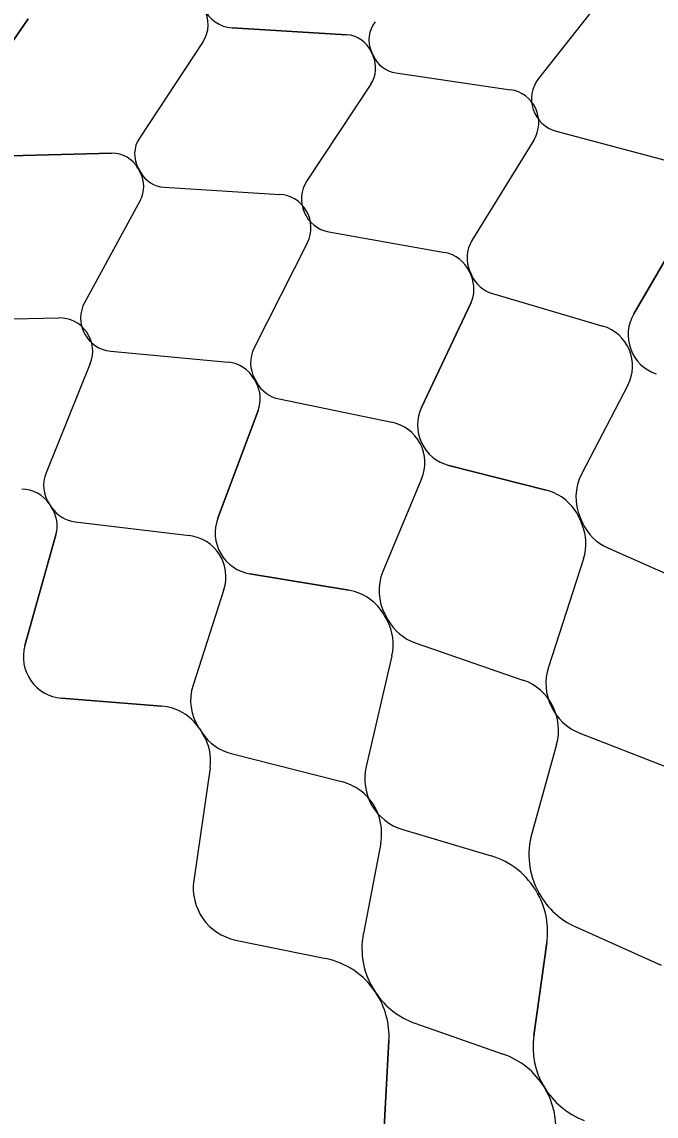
# Model space of a CAD drawing. Extents: x 638850 to 644908, y 297188 to 298900.
# Drawn here: x 639777.87 to 639804.21, y 297624.99 to 297670.4 of the extents above; entities that cross this region are included whole.
import ezdxf

# ---------------------------------------------------------------- set-up
doc = ezdxf.new("R2010")
doc.units = 0
doc.layers.add('5', color=7, linetype='Continuous')
doc.layers.add('50', color=7, linetype='Continuous')

msp = doc.modelspace()

# ---------------------------------------------------------------- linework, layer by layer
at = {"layer": '5'}
for p, q in [((639802.312, 297671.834), (639799.332, 297668.052)), ((639778.141, 297670.525), (639775.695, 297666.999)), ((639786.61, 297670.154), (639791.353, 297669.868)), ((639785.379, 297669.54), (639782.754, 297665.579)), ((639792.382, 297669.156), (639792.46, 297668.98)), ((639792.392, 297669.161), (639792.471, 297668.985)), ((639793.396, 297668.285), (639798.16, 297667.586)), ((639792.366, 297667.824), (639789.713, 297663.806)), ((639800.059, 297665.867), (639804.789, 297664.605)), ((639799.133, 297665.499), (639796.565, 297661.331)), ((639776.86, 297664.835), (639781.61, 297664.947)), ((639782.695, 297664.324), (639782.788, 297664.155)), ((639782.704, 297664.329), (639782.798, 297664.16)), ((639783.779, 297663.54), (639788.584, 297663.243)), ((639782.79, 297662.994), (639780.483, 297658.769)), ((639805.683, 297662.417), (639803.283, 297658.285)), ((639790.62, 297661.689), (639795.44, 297660.827)), ((639789.729, 297661.245), (639787.519, 297656.876)), ((639796.456, 297660.032), (639796.526, 297659.874)), ((639796.481, 297660.043), (639796.552, 297659.885)), ((639797.419, 297659.127), (639802.002, 297657.775)), ((639796.513, 297658.722), (639794.468, 297654.404)), ((639774.594, 297658.007), (639779.405, 297658.113)), ((639781.565, 297656.736), (639786.439, 297656.28)), ((639780.714, 297656.218), (639778.877, 297651.679)), ((639787.518, 297655.573), (639787.602, 297655.421)), ((639787.542, 297655.586), (639787.626, 297655.435)), ((639803.042, 297655.325), (639801.114, 297651.632)), ((639788.554, 297654.752), (639793.234, 297653.788)), ((639787.686, 297654.272), (639786.009, 297649.798)), ((639795.602, 297651.996), (639799.64, 297650.973)), ((639794.475, 297651.434), (639792.864, 297647.593)), ((639779.009, 297650.396), (639779.105, 297650.252)), ((639779.009, 297650.396), (639779.105, 297650.252)), ((639801.02, 297649.811), (639801.117, 297649.594)), ((639801.061, 297649.83), (639801.158, 297649.612)), ((639780.087, 297649.65), (639784.831, 297649.081)), ((639779.286, 297649.114), (639777.997, 297644.514)), ((639802.208, 297648.567), (639806.529, 297646.655)), ((639801.197, 297648.115), (639799.743, 297643.619)), ((639787.341, 297647.494), (639791.45, 297646.812)), ((639786.265, 297646.839), (639784.981, 297642.876)), ((639792.923, 297645.77), (639793.038, 297645.562)), ((639792.961, 297645.792), (639793.077, 297645.583)), ((639794.211, 297644.63), (639798.677, 297643.087)), ((639793.241, 297644.094), (639792.169, 297639.492)), ((639779.52, 297642.331), (639783.673, 297642.002)), ((639785.229, 297641.09), (639785.361, 297640.892)), ((639785.229, 297641.09), (639785.361, 297640.892)), ((639801.04, 297640.886), (639804.606, 297639.493)), ((639800.08, 297640.407), (639799.047, 297636.72)), ((639786.571, 297640.037), (639791.151, 297638.873)), ((639785.689, 297639.447), (639785.013, 297634.771)), ((639793.69, 297636.877), (639797.36, 297635.789)), ((639792.773, 297636.32), (639792.053, 297632.56)), ((639799.276, 297634.247), (639799.305, 297634.195)), ((639799.332, 297634.278), (639799.361, 297634.226)), ((639800.872, 297632.837), (639804.415, 297631.252)), ((639786.751, 297632.295), (639790.501, 297631.523)), ((639799.675, 297632.176), (639799.13, 297628.333)), ((639792.541, 297630.15), (639792.574, 297630.1)), ((639794.197, 297628.843), (639797.86, 297627.56)), ((639793.116, 297628.12), (639792.9, 297624.245))]:
    msp.add_line(p, q, dxfattribs=at)
for centre, radius, start, end in [((639786.693, 297671.53), 1.379, 140.441, 266.5508), ((639784.23, 297670.301), 1.379, 326.4694, 92.5792), ((639793.492, 297669.654), 1.206, 141.6659, 204.1515), ((639791.28, 297668.664), 1.206, 24.0651, 86.5508), ((639791.359, 297668.488), 1.206, 326.562, 24.0651), ((639793.571, 297669.478), 1.206, 204.1515, 261.6547), ((639800.414, 297667.199), 1.379, 141.7584, 255.0545), ((639797.96, 297666.222), 1.379, 328.3585, 81.6547), ((639783.76, 297664.913), 1.206, 146.4694, 208.9551), ((639781.638, 297663.741), 1.206, 28.8687, 91.3544), ((639781.731, 297663.573), 1.206, 331.3655, 28.8687), ((639783.853, 297664.744), 1.206, 208.9551, 266.4583), ((639790.863, 297663.046), 1.379, 146.5619, 259.8581), ((639788.499, 297661.867), 1.379, 333.1621, 86.4583), ((639797.739, 297660.607), 1.379, 148.3585, 204.1514), ((639795.197, 297659.47), 1.379, 24.0652, 79.8581), ((639795.268, 297659.312), 1.379, 334.6543, 24.0652), ((639797.809, 297660.449), 1.379, 204.1515, 253.5623), ((639781.693, 297658.108), 1.379, 151.3655, 264.6617), ((639779.436, 297656.735), 1.379, 337.9657, 91.2618), ((639804.773, 297657.42), 1.723, 149.8507, 250.9751), ((639801.514, 297656.123), 1.723, 332.4379, 73.5623), ((639788.749, 297656.254), 1.379, 153.1621, 208.955), ((639786.311, 297654.907), 1.379, 28.8688, 84.6617), ((639786.395, 297654.756), 1.379, 339.4579, 28.8688), ((639788.832, 297656.102), 1.379, 208.955, 258.3659), ((639796.026, 297653.666), 1.723, 154.6543, 255.7787), ((639792.886, 297652.101), 1.723, 337.2415, 78.3659), ((639780.155, 297651.162), 1.379, 157.9657, 213.7586), ((639802.947, 297650.676), 2.068, 152.4379, 204.1515), ((639777.863, 297649.63), 1.379, 33.7586, 89.5515), ((639799.132, 297648.968), 2.068, 24.0652, 75.7787), ((639777.959, 297649.486), 1.379, 344.3477, 33.7586), ((639780.251, 297651.018), 1.379, 213.7586, 263.1695), ((639787.623, 297649.194), 1.723, 159.4579, 260.5823), ((639799.229, 297648.751), 2.068, 342.0844, 24.0652), ((639803.045, 297650.458), 2.068, 204.1515, 246.1323), ((639784.626, 297647.37), 1.723, 342.0451, 83.1695), ((639794.771, 297646.793), 2.068, 157.2415, 208.955), ((639791.112, 297644.772), 2.068, 28.8688, 80.5823), ((639791.227, 297644.563), 2.068, 346.8879, 28.8688), ((639794.886, 297646.584), 2.068, 208.955, 250.9359), ((639779.657, 297644.049), 1.723, 164.3477, 265.4721), ((639801.842, 297642.94), 2.206, 162.0844, 248.6734), ((639797.956, 297641.002), 2.206, 344.3468, 70.9359), ((639786.948, 297642.239), 2.068, 162.0451, 213.7586), ((639783.51, 297639.941), 2.068, 33.7586, 85.4721), ((639783.642, 297639.743), 2.068, 351.7778, 33.7586), ((639787.08, 297642.041), 2.068, 213.7586, 255.7394), ((639794.317, 297638.992), 2.206, 166.8879, 253.477), ((639790.607, 297636.735), 2.206, 349.1504, 75.7394), ((639802.167, 297635.846), 3.24, 164.3468, 208.955), ((639796.439, 297632.683), 3.24, 28.8688, 73.477), ((639787.196, 297634.455), 2.206, 171.7778, 258.3668), ((639796.468, 297632.63), 3.24, 351.9304, 28.8688), ((639802.195, 297635.794), 3.24, 208.955, 245.8933), ((639795.234, 297631.95), 3.24, 169.1504, 213.7586), ((639789.848, 297628.35), 3.24, 33.7586, 78.3668), ((639789.881, 297628.3), 3.24, 356.8203, 33.7586), ((639795.268, 297631.9), 3.24, 213.7586, 250.6969), ((639802.372, 297627.873), 3.274, 171.9304, 249.5529), ((639796.778, 297624.47), 3.274, 353.0744, 70.6969)]:
    msp.add_arc(centre, radius, start, end, dxfattribs=at)
at = {"layer": '50'}
for p, q in [((639775.695, 297666.999), (639778.141, 297670.525)), ((639791.353, 297669.868), (639786.61, 297670.154)), ((639785.379, 297669.54), (639782.754, 297665.579)), ((639781.61, 297664.947), (639776.86, 297664.835)), ((639803.283, 297658.285), (639805.683, 297662.417)), ((639796.526, 297659.874), (639796.552, 297659.885)), ((639797.419, 297659.127), (639802.002, 297657.775)), ((639794.468, 297654.404), (639796.513, 297658.722)), ((639787.602, 297655.421), (639787.626, 297655.435)), ((639803.042, 297655.325), (639801.114, 297651.632)), ((639788.554, 297654.752), (639793.234, 297653.788)), ((639786.009, 297649.798), (639787.686, 297654.272)), ((639799.64, 297650.973), (639795.602, 297651.996)), ((639794.475, 297651.434), (639792.864, 297647.593)), ((639780.087, 297649.65), (639784.831, 297649.081)), ((639777.997, 297644.514), (639779.286, 297649.114)), ((639791.45, 297646.812), (639787.341, 297647.494)), ((639786.265, 297646.839), (639784.981, 297642.876)), ((639783.673, 297642.002), (639779.52, 297642.331)), ((639799.305, 297634.195), (639799.361, 297634.226)), ((639800.872, 297632.837), (639804.415, 297631.252)), ((639799.13, 297628.333), (639799.675, 297632.176)), ((639794.197, 297628.843), (639797.86, 297627.56)), ((639792.9, 297624.245), (639793.116, 297628.12))]:
    msp.add_line(p, q, dxfattribs=at)
for centre, radius, start, end in [((639786.693, 297671.53), 1.379, 140.441, 266.5508), ((639784.23, 297670.301), 1.379, 326.4694, 92.5792), ((639793.492, 297669.654), 1.206, 141.6659, 204.1515), ((639791.28, 297668.664), 1.206, 24.0651, 86.5508), ((639783.76, 297664.913), 1.206, 146.4694, 208.9551), ((639781.638, 297663.741), 1.206, 28.8687, 91.3544), ((639795.268, 297659.312), 1.379, 334.6543, 24.0652), ((639797.809, 297660.449), 1.379, 204.1515, 253.5623), ((639804.773, 297657.42), 1.723, 149.8507, 250.9751), ((639801.514, 297656.123), 1.723, 332.4379, 73.5623), ((639786.395, 297654.756), 1.379, 339.4579, 28.8688), ((639788.832, 297656.102), 1.379, 208.955, 258.3659), ((639796.026, 297653.666), 1.723, 154.6543, 255.7787), ((639792.886, 297652.101), 1.723, 337.2415, 78.3659), ((639802.947, 297650.676), 2.068, 152.4379, 204.1515), ((639799.132, 297648.968), 2.068, 24.0652, 75.7787), ((639780.251, 297651.018), 1.379, 213.7586, 263.1695), ((639777.959, 297649.486), 1.379, 344.3477, 33.7586), ((639787.623, 297649.194), 1.723, 159.4579, 260.5823), ((639784.626, 297647.37), 1.723, 342.0451, 83.1695), ((639794.771, 297646.793), 2.068, 157.2415, 208.955), ((639791.112, 297644.772), 2.068, 28.8688, 80.5823), ((639779.657, 297644.049), 1.723, 164.3477, 265.4721), ((639786.948, 297642.239), 2.068, 162.0451, 213.7586), ((639783.51, 297639.941), 2.068, 33.7586, 85.4721), ((639796.468, 297632.63), 3.24, 351.9304, 28.8688), ((639802.195, 297635.794), 3.24, 208.955, 245.8933), ((639795.268, 297631.9), 3.24, 213.7586, 250.6969), ((639789.881, 297628.3), 3.24, 356.8203, 33.7586), ((639802.372, 297627.873), 3.274, 171.9304, 249.5529), ((639796.778, 297624.47), 3.274, 353.0744, 70.6969)]:
    msp.add_arc(centre, radius, start, end, dxfattribs=at)

doc.saveas('drawing.dxf')
